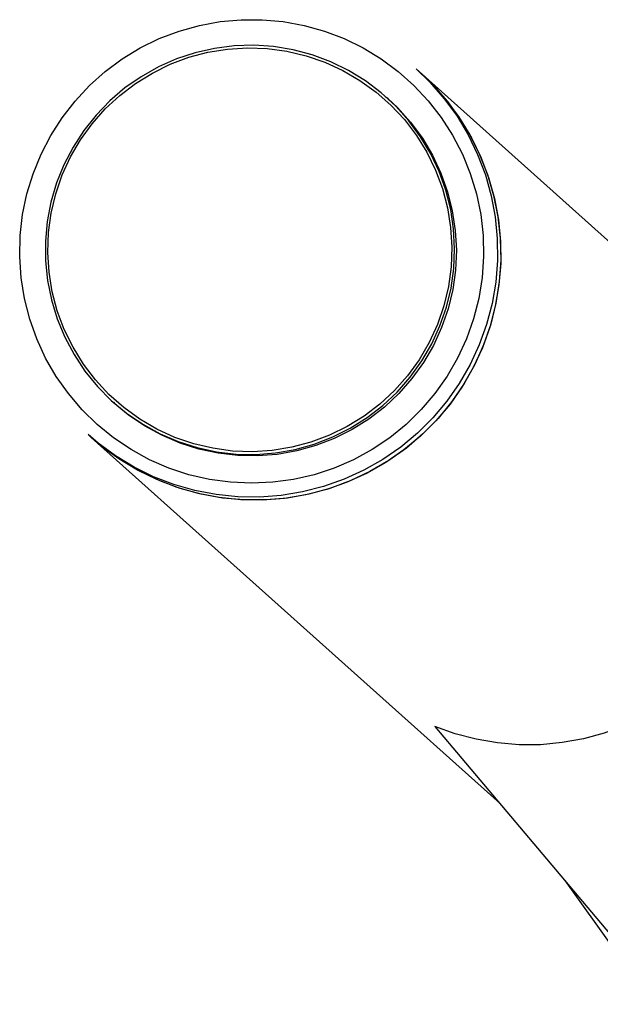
# Model space of a CAD drawing. Extents: x -3650 to 6311, y -645 to 2775.
# Tile 303 of 656: x -1570 to -1510, y 574 to 676. Entities that reach past the tile are written whole.
import ezdxf

# ---------------------------------------------------------------- set-up
doc = ezdxf.new("R2010")
doc.units = 0
doc.header["$MEASUREMENT"] = 0
doc.layers.add('Layer 1', color=7, linetype='Continuous', lineweight=0)

msp = doc.modelspace()

# ---------------------------------------------------------------- linework, layer by layer
at = {"layer": 'Layer 1', "color": 18, "lineweight": 25, "true_color": 0x000000}
for points, knots in [([(-1524.36, 641.36), (-1524.36, 641.36), (-1523.44, 643.35), (-1523.44, 643.35), (-1523.44, 643.35), (-1522.71, 645.42), (-1522.71, 645.42), (-1522.71, 645.42), (-1522.16, 647.54), (-1522.16, 647.54), (-1522.16, 647.54), (-1521.81, 649.71), (-1521.81, 649.71), (-1521.81, 649.71), (-1521.66, 651.9), (-1521.66, 651.9), (-1521.66, 651.9), (-1521.71, 654.09), (-1521.71, 654.09), (-1521.71, 654.09), (-1521.96, 656.27), (-1521.96, 656.27), (-1521.96, 656.27), (-1522.41, 658.41), (-1522.41, 658.41), (-1522.41, 658.41), (-1523.05, 660.51), (-1523.05, 660.51), (-1523.05, 660.51), (-1523.87, 662.54), (-1523.87, 662.54), (-1523.87, 662.54), (-1524.88, 664.49), (-1524.88, 664.49), (-1524.88, 664.49), (-1526.06, 666.33), (-1526.06, 666.33), (-1526.06, 666.33), (-1527.41, 668.06), (-1527.41, 668.06), (-1527.41, 668.06), (-1528.9, 669.67), (-1528.9, 669.67), (-1528.9, 669.67), (-1530.54, 671.13), (-1530.54, 671.13), (-1530.54, 671.13), (-1532.3, 672.43), (-1532.3, 672.43), (-1532.3, 672.43), (-1534.17, 673.57), (-1534.17, 673.57), (-1534.17, 673.57), (-1536.14, 674.53), (-1536.14, 674.53), (-1536.14, 674.53), (-1538.19, 675.31), (-1538.19, 675.31), (-1538.19, 675.31), (-1540.3, 675.9), (-1540.3, 675.9), (-1540.3, 675.9), (-1542.46, 676.3), (-1542.46, 676.3), (-1542.46, 676.3), (-1544.64, 676.5), (-1544.64, 676.5), (-1544.64, 676.5), (-1546.83, 676.5), (-1546.83, 676.5), (-1546.83, 676.5), (-1549.02, 676.3), (-1549.02, 676.3), (-1549.02, 676.3), (-1551.17, 675.9), (-1551.17, 675.9), (-1551.17, 675.9), (-1553.28, 675.31), (-1553.28, 675.31), (-1553.28, 675.31), (-1555.33, 674.53), (-1555.33, 674.53), (-1555.33, 674.53), (-1557.3, 673.56), (-1557.3, 673.56), (-1557.3, 673.56), (-1559.18, 672.42), (-1559.18, 672.42), (-1559.18, 672.42), (-1560.94, 671.11), (-1560.94, 671.11), (-1560.94, 671.11), (-1562.58, 669.65), (-1562.58, 669.65), (-1562.58, 669.65), (-1564.07, 668.05), (-1564.07, 668.05), (-1564.07, 668.05), (-1565.42, 666.32), (-1565.42, 666.32), (-1565.42, 666.32), (-1566.6, 664.47), (-1566.6, 664.47), (-1566.6, 664.47), (-1567.61, 662.52), (-1567.61, 662.52), (-1567.61, 662.52), (-1568.44, 660.49), (-1568.44, 660.49), (-1568.44, 660.49), (-1569.08, 658.4), (-1569.08, 658.4), (-1569.08, 658.4), (-1569.52, 656.25), (-1569.52, 656.25), (-1569.52, 656.25), (-1569.77, 654.07), (-1569.77, 654.07), (-1569.77, 654.07), (-1569.82, 651.88), (-1569.82, 651.88), (-1569.82, 651.88), (-1569.67, 649.69), (-1569.67, 649.69), (-1569.67, 649.69), (-1569.33, 647.53), (-1569.33, 647.53), (-1569.33, 647.53), (-1568.78, 645.4), (-1568.78, 645.4), (-1568.78, 645.4), (-1568.05, 643.34), (-1568.05, 643.34), (-1568.05, 643.34), (-1567.13, 641.35), (-1567.13, 641.35), (-1567.13, 641.35), (-1566.04, 639.45), (-1566.04, 639.45), (-1566.04, 639.45), (-1564.77, 637.66), (-1564.77, 637.66), (-1564.77, 637.66), (-1563.35, 635.99), (-1563.35, 635.99), (-1563.35, 635.99), (-1561.78, 634.46), (-1561.78, 634.46), (-1561.78, 634.46), (-1560.08, 633.07), (-1560.08, 633.07), (-1560.08, 633.07), (-1558.26, 631.85), (-1558.26, 631.85), (-1558.26, 631.85), (-1556.34, 630.8), (-1556.34, 630.8), (-1556.34, 630.8), (-1554.33, 629.92), (-1554.33, 629.92), (-1554.33, 629.92), (-1552.25, 629.24), (-1552.25, 629.24), (-1552.25, 629.24), (-1550.11, 628.74), (-1550.11, 628.74), (-1550.11, 628.74), (-1547.94, 628.45), (-1547.94, 628.45), (-1547.94, 628.45), (-1545.75, 628.35), (-1545.75, 628.35), (-1545.75, 628.35), (-1543.56, 628.45), (-1543.56, 628.45), (-1543.56, 628.45), (-1541.39, 628.75), (-1541.39, 628.75), (-1541.39, 628.75), (-1539.25, 629.24), (-1539.25, 629.24), (-1539.25, 629.24), (-1537.17, 629.93), (-1537.17, 629.93), (-1537.17, 629.93), (-1535.16, 630.8), (-1535.16, 630.8), (-1535.16, 630.8), (-1533.23, 631.86), (-1533.23, 631.86), (-1533.23, 631.86), (-1531.41, 633.08), (-1531.41, 633.08), (-1531.41, 633.08), (-1529.71, 634.47), (-1529.71, 634.47), (-1529.71, 634.47), (-1528.14, 636), (-1528.14, 636), (-1528.14, 636), (-1526.72, 637.67), (-1526.72, 637.67), (-1526.72, 637.67), (-1525.46, 639.46), (-1525.46, 639.46), (-1525.46, 639.46), (-1524.36, 641.36), (-1524.36, 641.36)], [0, 0, 0, 0, 1, 1, 1, 2, 2, 2, 3, 3, 3, 4, 4, 4, 5, 5, 5, 6, 6, 6, 7, 7, 7, 8, 8, 8, 9, 9, 9, 10, 10, 10, 11, 11, 11, 12, 12, 12, 13, 13, 13, 14, 14, 14, 15, 15, 15, 16, 16, 16, 17, 17, 17, 18, 18, 18, 19, 19, 19, 20, 20, 20, 21, 21, 21, 22, 22, 22, 23, 23, 23, 24, 24, 24, 25, 25, 25, 26, 26, 26, 27, 27, 27, 28, 28, 28, 29, 29, 29, 30, 30, 30, 31, 31, 31, 32, 32, 32, 33, 33, 33, 34, 34, 34, 35, 35, 35, 36, 36, 36, 37, 37, 37, 38, 38, 38, 39, 39, 39, 40, 40, 40, 41, 41, 41, 42, 42, 42, 43, 43, 43, 44, 44, 44, 45, 45, 45, 46, 46, 46, 47, 47, 47, 48, 48, 48, 49, 49, 49, 50, 50, 50, 51, 51, 51, 52, 52, 52, 53, 53, 53, 54, 54, 54, 55, 55, 55, 56, 56, 56, 57, 57, 57, 58, 58, 58, 59, 59, 59, 60, 60, 60, 61, 61, 61, 62, 62, 62, 63, 63, 63, 64, 64, 64, 65, 65, 65, 66, 66, 66, 67, 67, 67, 68, 68, 68, 69, 69, 69, 69]), ([(-1527.05, 642.82), (-1527.05, 642.82), (-1528.08, 641.05), (-1528.08, 641.05), (-1528.08, 641.05), (-1529.28, 639.38), (-1529.28, 639.38), (-1529.28, 639.38), (-1530.64, 637.83), (-1530.64, 637.83), (-1530.64, 637.83), (-1532.13, 636.43), (-1532.13, 636.43), (-1532.13, 636.43), (-1533.76, 635.17), (-1533.76, 635.17), (-1533.76, 635.17), (-1535.5, 634.08), (-1535.5, 634.08), (-1535.5, 634.08), (-1537.33, 633.16), (-1537.33, 633.16), (-1537.33, 633.16), (-1539.25, 632.42), (-1539.25, 632.42), (-1539.25, 632.42), (-1541.23, 631.87), (-1541.23, 631.87), (-1541.23, 631.87), (-1543.25, 631.51), (-1543.25, 631.51), (-1543.25, 631.51), (-1545.3, 631.35), (-1545.3, 631.35), (-1545.3, 631.35), (-1547.35, 631.39), (-1547.35, 631.39), (-1547.35, 631.39), (-1549.39, 631.62), (-1549.39, 631.62), (-1549.39, 631.62), (-1551.4, 632.05), (-1551.4, 632.05), (-1551.4, 632.05), (-1553.36, 632.68), (-1553.36, 632.68), (-1553.36, 632.68), (-1555.24, 633.49), (-1555.24, 633.49), (-1555.24, 633.49), (-1557.04, 634.48), (-1557.04, 634.48), (-1557.04, 634.48), (-1558.74, 635.63), (-1558.74, 635.63), (-1558.74, 635.63), (-1560.32, 636.95), (-1560.32, 636.95), (-1560.32, 636.95), (-1561.76, 638.41), (-1561.76, 638.41), (-1561.76, 638.41), (-1563.05, 640), (-1563.05, 640), (-1563.05, 640), (-1564.18, 641.72), (-1564.18, 641.72), (-1564.18, 641.72), (-1565.15, 643.53), (-1565.15, 643.53), (-1565.15, 643.53), (-1565.93, 645.43), (-1565.93, 645.43), (-1565.93, 645.43), (-1566.53, 647.39), (-1566.53, 647.39), (-1566.53, 647.39), (-1566.93, 649.4), (-1566.93, 649.4), (-1566.93, 649.4), (-1567.14, 651.45), (-1567.14, 651.45), (-1567.14, 651.45), (-1567.15, 653.5), (-1567.15, 653.5), (-1567.15, 653.5), (-1566.96, 655.55), (-1566.96, 655.55), (-1566.96, 655.55), (-1566.58, 657.56), (-1566.58, 657.56), (-1566.58, 657.56), (-1566, 659.54), (-1566, 659.54), (-1566, 659.54), (-1565.24, 661.44), (-1565.24, 661.44), (-1565.24, 661.44), (-1564.29, 663.27), (-1564.29, 663.27), (-1564.29, 663.27), (-1563.18, 664.99), (-1563.18, 664.99), (-1563.18, 664.99), (-1561.9, 666.6), (-1561.9, 666.6), (-1561.9, 666.6), (-1560.47, 668.08), (-1560.47, 668.08), (-1560.47, 668.08), (-1558.91, 669.41), (-1558.91, 669.41), (-1558.91, 669.41), (-1557.22, 670.58), (-1557.22, 670.58), (-1557.22, 670.58), (-1555.43, 671.59), (-1555.43, 671.59), (-1555.43, 671.59), (-1553.56, 672.42), (-1553.56, 672.42), (-1553.56, 672.42), (-1551.61, 673.07), (-1551.61, 673.07), (-1551.61, 673.07), (-1549.6, 673.52), (-1549.6, 673.52), (-1549.6, 673.52), (-1547.57, 673.78), (-1547.57, 673.78), (-1547.57, 673.78), (-1545.51, 673.84), (-1545.51, 673.84), (-1545.51, 673.84), (-1543.46, 673.71), (-1543.46, 673.71), (-1543.46, 673.71), (-1541.44, 673.37), (-1541.44, 673.37), (-1541.44, 673.37), (-1539.45, 672.84), (-1539.45, 672.84), (-1539.45, 672.84), (-1537.53, 672.13), (-1537.53, 672.13), (-1537.53, 672.13), (-1535.68, 671.23), (-1535.68, 671.23), (-1535.68, 671.23), (-1533.93, 670.15), (-1533.93, 670.15), (-1533.93, 670.15), (-1532.3, 668.91), (-1532.3, 668.91), (-1532.3, 668.91), (-1530.79, 667.52), (-1530.79, 667.52), (-1530.79, 667.52), (-1529.42, 666), (-1529.42, 666), (-1529.42, 666), (-1528.2, 664.34), (-1528.2, 664.34), (-1528.2, 664.34), (-1527.15, 662.58), (-1527.15, 662.58), (-1527.15, 662.58), (-1526.28, 660.72), (-1526.28, 660.72), (-1526.28, 660.72), (-1525.59, 658.78), (-1525.59, 658.78), (-1525.59, 658.78), (-1525.08, 656.79), (-1525.08, 656.79), (-1525.08, 656.79), (-1524.78, 654.76), (-1524.78, 654.76), (-1524.78, 654.76), (-1524.67, 652.71), (-1524.67, 652.71), (-1524.67, 652.71), (-1524.76, 650.66), (-1524.76, 650.66), (-1524.76, 650.66), (-1525.04, 648.63), (-1525.04, 648.63), (-1525.04, 648.63), (-1525.52, 646.63), (-1525.52, 646.63), (-1525.52, 646.63), (-1526.2, 644.69), (-1526.2, 644.69), (-1526.2, 644.69), (-1527.05, 642.82), (-1527.05, 642.82)], [0, 0, 0, 0, 1, 1, 1, 2, 2, 2, 3, 3, 3, 4, 4, 4, 5, 5, 5, 6, 6, 6, 7, 7, 7, 8, 8, 8, 9, 9, 9, 10, 10, 10, 11, 11, 11, 12, 12, 12, 13, 13, 13, 14, 14, 14, 15, 15, 15, 16, 16, 16, 17, 17, 17, 18, 18, 18, 19, 19, 19, 20, 20, 20, 21, 21, 21, 22, 22, 22, 23, 23, 23, 24, 24, 24, 25, 25, 25, 26, 26, 26, 27, 27, 27, 28, 28, 28, 29, 29, 29, 30, 30, 30, 31, 31, 31, 32, 32, 32, 33, 33, 33, 34, 34, 34, 35, 35, 35, 36, 36, 36, 37, 37, 37, 38, 38, 38, 39, 39, 39, 40, 40, 40, 41, 41, 41, 42, 42, 42, 43, 43, 43, 44, 44, 44, 45, 45, 45, 46, 46, 46, 47, 47, 47, 48, 48, 48, 49, 49, 49, 50, 50, 50, 51, 51, 51, 52, 52, 52, 53, 53, 53, 54, 54, 54, 55, 55, 55, 56, 56, 56, 57, 57, 57, 58, 58, 58, 59, 59, 59, 60, 60, 60, 61, 61, 61, 62, 62, 62, 63, 63, 63, 64, 64, 64, 65, 65, 65, 65]), ([(-1527.31, 642.96), (-1527.31, 642.96), (-1526.45, 644.83), (-1526.45, 644.83), (-1526.45, 644.83), (-1525.79, 646.78), (-1525.79, 646.78), (-1525.79, 646.78), (-1525.31, 648.78), (-1525.31, 648.78), (-1525.31, 648.78), (-1525.03, 650.82), (-1525.03, 650.82), (-1525.03, 650.82), (-1524.96, 652.88), (-1524.96, 652.88), (-1524.96, 652.88), (-1525.09, 654.93), (-1525.09, 654.93), (-1525.09, 654.93), (-1525.41, 656.96), (-1525.41, 656.96), (-1525.41, 656.96), (-1525.94, 658.95), (-1525.94, 658.95), (-1525.94, 658.95), (-1526.66, 660.88), (-1526.66, 660.88), (-1526.66, 660.88), (-1527.56, 662.73), (-1527.56, 662.73), (-1527.56, 662.73), (-1528.64, 664.48), (-1528.64, 664.48), (-1528.64, 664.48), (-1529.89, 666.12), (-1529.89, 666.12), (-1529.89, 666.12), (-1531.29, 667.62), (-1531.29, 667.62), (-1531.29, 667.62), (-1532.83, 668.98), (-1532.83, 668.98), (-1532.83, 668.98), (-1534.5, 670.19), (-1534.5, 670.19), (-1534.5, 670.19), (-1536.28, 671.22), (-1536.28, 671.22), (-1536.28, 671.22), (-1538.15, 672.08), (-1538.15, 672.08), (-1538.15, 672.08), (-1540.09, 672.75), (-1540.09, 672.75), (-1540.09, 672.75), (-1542.09, 673.22), (-1542.09, 673.22), (-1542.09, 673.22), (-1544.13, 673.49), (-1544.13, 673.49), (-1544.13, 673.49), (-1546.19, 673.57), (-1546.19, 673.57), (-1546.19, 673.57), (-1548.24, 673.44), (-1548.24, 673.44), (-1548.24, 673.44), (-1550.28, 673.11), (-1550.28, 673.11), (-1550.28, 673.11), (-1552.27, 672.59), (-1552.27, 672.59), (-1552.27, 672.59), (-1554.19, 671.87), (-1554.19, 671.87), (-1554.19, 671.87), (-1556.04, 670.96), (-1556.04, 670.96), (-1556.04, 670.96), (-1557.79, 669.88), (-1557.79, 669.88), (-1557.79, 669.88), (-1559.43, 668.63), (-1559.43, 668.63), (-1559.43, 668.63), (-1560.94, 667.23), (-1560.94, 667.23), (-1560.94, 667.23), (-1562.3, 665.69), (-1562.3, 665.69), (-1562.3, 665.69), (-1563.51, 664.02), (-1563.51, 664.02), (-1563.51, 664.02), (-1564.54, 662.24), (-1564.54, 662.24), (-1564.54, 662.24), (-1565.4, 660.37), (-1565.4, 660.37), (-1565.4, 660.37), (-1566.07, 658.42), (-1566.07, 658.42), (-1566.07, 658.42), (-1566.54, 656.42), (-1566.54, 656.42), (-1566.54, 656.42), (-1566.82, 654.38), (-1566.82, 654.38), (-1566.82, 654.38), (-1566.89, 652.32), (-1566.89, 652.32), (-1566.89, 652.32), (-1566.77, 650.27), (-1566.77, 650.27), (-1566.77, 650.27), (-1566.44, 648.24), (-1566.44, 648.24), (-1566.44, 648.24), (-1565.92, 646.25), (-1565.92, 646.25), (-1565.92, 646.25), (-1565.2, 644.32), (-1565.2, 644.32), (-1565.2, 644.32), (-1564.29, 642.47), (-1564.29, 642.47), (-1564.29, 642.47), (-1563.21, 640.72), (-1563.21, 640.72), (-1563.21, 640.72), (-1561.97, 639.08), (-1561.97, 639.08), (-1561.97, 639.08), (-1560.57, 637.58), (-1560.57, 637.58), (-1560.57, 637.58), (-1559.03, 636.22), (-1559.03, 636.22), (-1559.03, 636.22), (-1557.36, 635.01), (-1557.36, 635.01), (-1557.36, 635.01), (-1555.58, 633.98), (-1555.58, 633.98), (-1555.58, 633.98), (-1553.71, 633.12), (-1553.71, 633.12), (-1553.71, 633.12), (-1551.76, 632.45), (-1551.76, 632.45), (-1551.76, 632.45), (-1549.76, 631.98), (-1549.76, 631.98), (-1549.76, 631.98), (-1547.72, 631.7), (-1547.72, 631.7), (-1547.72, 631.7), (-1545.66, 631.63), (-1545.66, 631.63), (-1545.66, 631.63), (-1543.61, 631.76), (-1543.61, 631.76), (-1543.61, 631.76), (-1541.58, 632.09), (-1541.58, 632.09), (-1541.58, 632.09), (-1539.59, 632.61), (-1539.59, 632.61), (-1539.59, 632.61), (-1537.66, 633.33), (-1537.66, 633.33), (-1537.66, 633.33), (-1535.81, 634.24), (-1535.81, 634.24), (-1535.81, 634.24), (-1534.06, 635.32), (-1534.06, 635.32), (-1534.06, 635.32), (-1532.42, 636.57), (-1532.42, 636.57), (-1532.42, 636.57), (-1530.91, 637.97), (-1530.91, 637.97), (-1530.91, 637.97), (-1529.55, 639.51), (-1529.55, 639.51), (-1529.55, 639.51), (-1528.35, 641.18), (-1528.35, 641.18), (-1528.35, 641.18), (-1527.31, 642.96), (-1527.31, 642.96)], [0, 0, 0, 0, 1, 1, 1, 2, 2, 2, 3, 3, 3, 4, 4, 4, 5, 5, 5, 6, 6, 6, 7, 7, 7, 8, 8, 8, 9, 9, 9, 10, 10, 10, 11, 11, 11, 12, 12, 12, 13, 13, 13, 14, 14, 14, 15, 15, 15, 16, 16, 16, 17, 17, 17, 18, 18, 18, 19, 19, 19, 20, 20, 20, 21, 21, 21, 22, 22, 22, 23, 23, 23, 24, 24, 24, 25, 25, 25, 26, 26, 26, 27, 27, 27, 28, 28, 28, 29, 29, 29, 30, 30, 30, 31, 31, 31, 32, 32, 32, 33, 33, 33, 34, 34, 34, 35, 35, 35, 36, 36, 36, 37, 37, 37, 38, 38, 38, 39, 39, 39, 40, 40, 40, 41, 41, 41, 42, 42, 42, 43, 43, 43, 44, 44, 44, 45, 45, 45, 46, 46, 46, 47, 47, 47, 48, 48, 48, 49, 49, 49, 50, 50, 50, 51, 51, 51, 52, 52, 52, 53, 53, 53, 54, 54, 54, 55, 55, 55, 56, 56, 56, 57, 57, 57, 58, 58, 58, 59, 59, 59, 60, 60, 60, 61, 61, 61, 62, 62, 62, 63, 63, 63, 64, 64, 64, 64]), ([(-1528.68, 671.41), (-1528.68, 671.41), (-1527.23, 670), (-1527.23, 670), (-1527.23, 670), (-1525.75, 668.29), (-1525.75, 668.29), (-1525.75, 668.29), (-1524.42, 666.47), (-1524.42, 666.47), (-1524.42, 666.47), (-1523.27, 664.53), (-1523.27, 664.53), (-1523.27, 664.53), (-1522.28, 662.5), (-1522.28, 662.5), (-1522.28, 662.5), (-1521.48, 660.39), (-1521.48, 660.39), (-1521.48, 660.39), (-1520.87, 658.22), (-1520.87, 658.22), (-1520.87, 658.22), (-1520.46, 656.01), (-1520.46, 656.01), (-1520.46, 656.01), (-1520.24, 653.76), (-1520.24, 653.76), (-1520.24, 653.76), (-1520.22, 651.5), (-1520.22, 651.5), (-1520.22, 651.5), (-1520.4, 649.25), (-1520.4, 649.25), (-1520.4, 649.25), (-1520.78, 647.03), (-1520.78, 647.03), (-1520.78, 647.03), (-1521.35, 644.85), (-1521.35, 644.85), (-1521.35, 644.85), (-1522.12, 642.72), (-1522.12, 642.72), (-1522.12, 642.72), (-1523.07, 640.68), (-1523.07, 640.68)], [0, 0, 0, 0, 1, 1, 1, 2, 2, 2, 3, 3, 3, 4, 4, 4, 5, 5, 5, 6, 6, 6, 7, 7, 7, 8, 8, 8, 9, 9, 9, 10, 10, 10, 11, 11, 11, 12, 12, 12, 13, 13, 13, 14, 14, 14, 15, 15, 15, 15]), ([(-1528.35, 671.11), (-1528.35, 671.11), (-1526.9, 669.7), (-1526.9, 669.7), (-1526.9, 669.7), (-1525.42, 668), (-1525.42, 668), (-1525.42, 668), (-1524.09, 666.17), (-1524.09, 666.17), (-1524.09, 666.17), (-1522.93, 664.24), (-1522.93, 664.24), (-1522.93, 664.24), (-1521.95, 662.21), (-1521.95, 662.21), (-1521.95, 662.21), (-1521.15, 660.1), (-1521.15, 660.1), (-1521.15, 660.1), (-1520.54, 657.93), (-1520.54, 657.93), (-1520.54, 657.93), (-1520.12, 655.71), (-1520.12, 655.71), (-1520.12, 655.71), (-1519.91, 653.46), (-1519.91, 653.46), (-1519.91, 653.46), (-1519.89, 651.21), (-1519.89, 651.21), (-1519.89, 651.21), (-1520.07, 648.96), (-1520.07, 648.96), (-1520.07, 648.96), (-1520.45, 646.73), (-1520.45, 646.73), (-1520.45, 646.73), (-1521.02, 644.55), (-1521.02, 644.55), (-1521.02, 644.55), (-1521.78, 642.43), (-1521.78, 642.43), (-1521.78, 642.43), (-1522.73, 640.38), (-1522.73, 640.38)], [0, 0, 0, 0, 1, 1, 1, 2, 2, 2, 3, 3, 3, 4, 4, 4, 5, 5, 5, 6, 6, 6, 7, 7, 7, 8, 8, 8, 9, 9, 9, 10, 10, 10, 11, 11, 11, 12, 12, 12, 13, 13, 13, 14, 14, 14, 15, 15, 15, 15]), ([(-1528.35, 671.11), (-1528.35, 671.11), (-1527.13, 669.94), (-1527.13, 669.94), (-1527.13, 669.94), (-1525.63, 668.26), (-1525.63, 668.26), (-1525.63, 668.26), (-1524.28, 666.45), (-1524.28, 666.45), (-1524.28, 666.45), (-1523.09, 664.53), (-1523.09, 664.53), (-1523.09, 664.53), (-1522.08, 662.51), (-1522.08, 662.51), (-1522.08, 662.51), (-1521.26, 660.41), (-1521.26, 660.41), (-1521.26, 660.41), (-1520.62, 658.25), (-1520.62, 658.25), (-1520.62, 658.25), (-1520.17, 656.04), (-1520.17, 656.04), (-1520.17, 656.04), (-1519.93, 653.8), (-1519.93, 653.8), (-1519.93, 653.8), (-1519.88, 651.54), (-1519.88, 651.54), (-1519.88, 651.54), (-1520.03, 649.29), (-1520.03, 649.29), (-1520.03, 649.29), (-1520.38, 647.06), (-1520.38, 647.06), (-1520.38, 647.06), (-1520.92, 644.87), (-1520.92, 644.87), (-1520.92, 644.87), (-1521.66, 642.74), (-1521.66, 642.74), (-1521.66, 642.74), (-1522.58, 640.68), (-1522.58, 640.68), (-1522.58, 640.68), (-1523.68, 638.71), (-1523.68, 638.71), (-1523.68, 638.71), (-1524.95, 636.84), (-1524.95, 636.84), (-1524.95, 636.84), (-1526.38, 635.09), (-1526.38, 635.09)], [0, 0, 0, 0, 1, 1, 1, 2, 2, 2, 3, 3, 3, 4, 4, 4, 5, 5, 5, 6, 6, 6, 7, 7, 7, 8, 8, 8, 9, 9, 9, 10, 10, 10, 11, 11, 11, 12, 12, 12, 13, 13, 13, 14, 14, 14, 15, 15, 15, 16, 16, 16, 17, 17, 17, 18, 18, 18, 18]), ([(-1531.56, 668.27), (-1531.56, 668.27), (-1530.61, 667.37), (-1530.61, 667.37), (-1530.61, 667.37), (-1529.24, 665.84), (-1529.24, 665.84), (-1529.24, 665.84), (-1528.02, 664.18), (-1528.02, 664.18), (-1528.02, 664.18), (-1526.97, 662.42), (-1526.97, 662.42), (-1526.97, 662.42), (-1526.1, 660.56), (-1526.1, 660.56), (-1526.1, 660.56), (-1525.41, 658.63), (-1525.41, 658.63), (-1525.41, 658.63), (-1524.91, 656.64), (-1524.91, 656.64), (-1524.91, 656.64), (-1524.6, 654.6), (-1524.6, 654.6), (-1524.6, 654.6), (-1524.49, 652.55), (-1524.49, 652.55), (-1524.49, 652.55), (-1524.58, 650.5), (-1524.58, 650.5), (-1524.58, 650.5), (-1524.87, 648.47), (-1524.87, 648.47), (-1524.87, 648.47), (-1525.35, 646.47), (-1525.35, 646.47), (-1525.35, 646.47), (-1526.02, 644.53), (-1526.02, 644.53), (-1526.02, 644.53), (-1526.88, 642.66), (-1526.88, 642.66)], [0, 0, 0, 0, 1, 1, 1, 2, 2, 2, 3, 3, 3, 4, 4, 4, 5, 5, 5, 6, 6, 6, 7, 7, 7, 8, 8, 8, 9, 9, 9, 10, 10, 10, 11, 11, 11, 12, 12, 12, 13, 13, 13, 14, 14, 14, 14]), ([(-1526.88, 642.66), (-1526.88, 642.66), (-1527.91, 640.89), (-1527.91, 640.89), (-1527.91, 640.89), (-1529.11, 639.22), (-1529.11, 639.22), (-1529.11, 639.22), (-1530.46, 637.67), (-1530.46, 637.67), (-1530.46, 637.67), (-1531.96, 636.27), (-1531.96, 636.27), (-1531.96, 636.27), (-1533.58, 635.01), (-1533.58, 635.01), (-1533.58, 635.01), (-1535.32, 633.92), (-1535.32, 633.92), (-1535.32, 633.92), (-1537.16, 633), (-1537.16, 633), (-1537.16, 633), (-1539.07, 632.26), (-1539.07, 632.26), (-1539.07, 632.26), (-1541.05, 631.71), (-1541.05, 631.71), (-1541.05, 631.71), (-1543.08, 631.35), (-1543.08, 631.35), (-1543.08, 631.35), (-1545.12, 631.19), (-1545.12, 631.19), (-1545.12, 631.19), (-1547.18, 631.23), (-1547.18, 631.23), (-1547.18, 631.23), (-1549.22, 631.46), (-1549.22, 631.46), (-1549.22, 631.46), (-1551.22, 631.9), (-1551.22, 631.9), (-1551.22, 631.9), (-1553.18, 632.52), (-1553.18, 632.52), (-1553.18, 632.52), (-1555.07, 633.33), (-1555.07, 633.33), (-1555.07, 633.33), (-1556.87, 634.32), (-1556.87, 634.32), (-1556.87, 634.32), (-1558.56, 635.47), (-1558.56, 635.47), (-1558.56, 635.47), (-1559.93, 636.6), (-1559.93, 636.6)], [0, 0, 0, 0, 1, 1, 1, 2, 2, 2, 3, 3, 3, 4, 4, 4, 5, 5, 5, 6, 6, 6, 7, 7, 7, 8, 8, 8, 9, 9, 9, 10, 10, 10, 11, 11, 11, 12, 12, 12, 13, 13, 13, 14, 14, 14, 15, 15, 15, 16, 16, 16, 17, 17, 17, 18, 18, 18, 19, 19, 19, 19]), ([(-1523.07, 640.68), (-1523.07, 640.68), (-1524.19, 638.72), (-1524.19, 638.72), (-1524.19, 638.72), (-1525.49, 636.87), (-1525.49, 636.87), (-1525.49, 636.87), (-1526.94, 635.14), (-1526.94, 635.14), (-1526.94, 635.14), (-1528.54, 633.55), (-1528.54, 633.55), (-1528.54, 633.55), (-1530.27, 632.11), (-1530.27, 632.11), (-1530.27, 632.11), (-1532.13, 630.82), (-1532.13, 630.82), (-1532.13, 630.82), (-1534.09, 629.7), (-1534.09, 629.7), (-1534.09, 629.7), (-1536.14, 628.77), (-1536.14, 628.77), (-1536.14, 628.77), (-1538.27, 628.01), (-1538.27, 628.01), (-1538.27, 628.01), (-1540.45, 627.45), (-1540.45, 627.45), (-1540.45, 627.45), (-1542.68, 627.08), (-1542.68, 627.08), (-1542.68, 627.08), (-1544.93, 626.91), (-1544.93, 626.91), (-1544.93, 626.91), (-1547.18, 626.94), (-1547.18, 626.94), (-1547.18, 626.94), (-1549.43, 627.17), (-1549.43, 627.17), (-1549.43, 627.17), (-1551.64, 627.59), (-1551.64, 627.59), (-1551.64, 627.59), (-1553.81, 628.21), (-1553.81, 628.21), (-1553.81, 628.21), (-1555.92, 629.02), (-1555.92, 629.02), (-1555.92, 629.02), (-1557.94, 630.02), (-1557.94, 630.02), (-1557.94, 630.02), (-1559.87, 631.19), (-1559.87, 631.19), (-1559.87, 631.19), (-1561.69, 632.52), (-1561.69, 632.52), (-1561.69, 632.52), (-1562.73, 633.4), (-1562.73, 633.4)], [0, 0, 0, 0, 1, 1, 1, 2, 2, 2, 3, 3, 3, 4, 4, 4, 5, 5, 5, 6, 6, 6, 7, 7, 7, 8, 8, 8, 9, 9, 9, 10, 10, 10, 11, 11, 11, 12, 12, 12, 13, 13, 13, 14, 14, 14, 15, 15, 15, 16, 16, 16, 17, 17, 17, 18, 18, 18, 19, 19, 19, 20, 20, 20, 21, 21, 21, 21]), ([(-1522.73, 640.38), (-1522.73, 640.38), (-1523.86, 638.42), (-1523.86, 638.42), (-1523.86, 638.42), (-1525.15, 636.57), (-1525.15, 636.57), (-1525.15, 636.57), (-1526.61, 634.85), (-1526.61, 634.85), (-1526.61, 634.85), (-1528.21, 633.25), (-1528.21, 633.25), (-1528.21, 633.25), (-1529.94, 631.81), (-1529.94, 631.81), (-1529.94, 631.81), (-1531.8, 630.52), (-1531.8, 630.52), (-1531.8, 630.52), (-1533.76, 629.41), (-1533.76, 629.41), (-1533.76, 629.41), (-1535.81, 628.47), (-1535.81, 628.47), (-1535.81, 628.47), (-1537.93, 627.71), (-1537.93, 627.71), (-1537.93, 627.71), (-1540.12, 627.15), (-1540.12, 627.15), (-1540.12, 627.15), (-1542.35, 626.78), (-1542.35, 626.78), (-1542.35, 626.78), (-1544.6, 626.61), (-1544.6, 626.61), (-1544.6, 626.61), (-1546.85, 626.64), (-1546.85, 626.64), (-1546.85, 626.64), (-1549.1, 626.87), (-1549.1, 626.87), (-1549.1, 626.87), (-1551.31, 627.3), (-1551.31, 627.3), (-1551.31, 627.3), (-1553.48, 627.92), (-1553.48, 627.92), (-1553.48, 627.92), (-1555.59, 628.73), (-1555.59, 628.73), (-1555.59, 628.73), (-1557.61, 629.72), (-1557.61, 629.72), (-1557.61, 629.72), (-1559.54, 630.89), (-1559.54, 630.89), (-1559.54, 630.89), (-1561.36, 632.22), (-1561.36, 632.22), (-1561.36, 632.22), (-1562.4, 633.1), (-1562.4, 633.1)], [0, 0, 0, 0, 1, 1, 1, 2, 2, 2, 3, 3, 3, 4, 4, 4, 5, 5, 5, 6, 6, 6, 7, 7, 7, 8, 8, 8, 9, 9, 9, 10, 10, 10, 11, 11, 11, 12, 12, 12, 13, 13, 13, 14, 14, 14, 15, 15, 15, 16, 16, 16, 17, 17, 17, 18, 18, 18, 19, 19, 19, 20, 20, 20, 21, 21, 21, 21]), ([(-1494.61, 638.93), (-1494.61, 638.93), (-1493.62, 636.91), (-1493.62, 636.91), (-1493.62, 636.91), (-1492.81, 634.82), (-1492.81, 634.82), (-1492.81, 634.82), (-1492.19, 632.67), (-1492.19, 632.67), (-1492.19, 632.67), (-1491.76, 630.46), (-1491.76, 630.46), (-1491.76, 630.46), (-1491.52, 628.23), (-1491.52, 628.23), (-1491.52, 628.23), (-1491.49, 625.99), (-1491.49, 625.99), (-1491.49, 625.99), (-1491.64, 623.75), (-1491.64, 623.75), (-1491.64, 623.75), (-1492, 621.54), (-1492, 621.54), (-1492, 621.54), (-1492.55, 619.36), (-1492.55, 619.36), (-1492.55, 619.36), (-1493.28, 617.25), (-1493.28, 617.25), (-1493.28, 617.25), (-1494.2, 615.2), (-1494.2, 615.2), (-1494.2, 615.2), (-1495.3, 613.24), (-1495.3, 613.24), (-1495.3, 613.24), (-1496.56, 611.39), (-1496.56, 611.39), (-1496.56, 611.39), (-1497.98, 609.66), (-1497.98, 609.66), (-1497.98, 609.66), (-1499.55, 608.05), (-1499.55, 608.05), (-1499.55, 608.05), (-1501.25, 606.59), (-1501.25, 606.59), (-1501.25, 606.59), (-1503.08, 605.29), (-1503.08, 605.29), (-1503.08, 605.29), (-1505.01, 604.15), (-1505.01, 604.15), (-1505.01, 604.15), (-1507.03, 603.19), (-1507.03, 603.19), (-1507.03, 603.19), (-1509.14, 602.41), (-1509.14, 602.41), (-1509.14, 602.41), (-1511.3, 601.81), (-1511.3, 601.81), (-1511.3, 601.81), (-1513.51, 601.41), (-1513.51, 601.41), (-1513.51, 601.41), (-1515.74, 601.2), (-1515.74, 601.2), (-1515.74, 601.2), (-1517.98, 601.19), (-1517.98, 601.19), (-1517.98, 601.19), (-1520.22, 601.38), (-1520.22, 601.38), (-1520.22, 601.38), (-1522.43, 601.76), (-1522.43, 601.76), (-1522.43, 601.76), (-1524.6, 602.33), (-1524.6, 602.33), (-1524.6, 602.33), (-1526.71, 603.09), (-1526.71, 603.09)], [0, 0, 0, 0, 1, 1, 1, 2, 2, 2, 3, 3, 3, 4, 4, 4, 5, 5, 5, 6, 6, 6, 7, 7, 7, 8, 8, 8, 9, 9, 9, 10, 10, 10, 11, 11, 11, 12, 12, 12, 13, 13, 13, 14, 14, 14, 15, 15, 15, 16, 16, 16, 17, 17, 17, 18, 18, 18, 19, 19, 19, 20, 20, 20, 21, 21, 21, 22, 22, 22, 23, 23, 23, 24, 24, 24, 25, 25, 25, 26, 26, 26, 27, 27, 27, 28, 28, 28, 28]), ([(-1526.38, 635.09), (-1526.38, 635.09), (-1527.96, 633.48), (-1527.96, 633.48), (-1527.96, 633.48), (-1529.68, 632.01), (-1529.68, 632.01), (-1529.68, 632.01), (-1531.51, 630.7), (-1531.51, 630.7), (-1531.51, 630.7), (-1533.46, 629.56), (-1533.46, 629.56), (-1533.46, 629.56), (-1535.5, 628.6), (-1535.5, 628.6), (-1535.5, 628.6), (-1537.62, 627.81), (-1537.62, 627.81), (-1537.62, 627.81), (-1539.79, 627.22), (-1539.79, 627.22), (-1539.79, 627.22), (-1542.01, 626.82), (-1542.01, 626.82), (-1542.01, 626.82), (-1544.26, 626.62), (-1544.26, 626.62), (-1544.26, 626.62), (-1546.52, 626.63), (-1546.52, 626.63), (-1546.52, 626.63), (-1548.77, 626.82), (-1548.77, 626.82), (-1548.77, 626.82), (-1550.99, 627.22), (-1550.99, 627.22), (-1550.99, 627.22), (-1553.16, 627.81), (-1553.16, 627.81), (-1553.16, 627.81), (-1555.28, 628.6), (-1555.28, 628.6), (-1555.28, 628.6), (-1557.32, 629.56), (-1557.32, 629.56), (-1557.32, 629.56), (-1559.26, 630.7), (-1559.26, 630.7), (-1559.26, 630.7), (-1561.1, 632.01), (-1561.1, 632.01), (-1561.1, 632.01), (-1562.4, 633.1), (-1562.4, 633.1)], [0, 0, 0, 0, 1, 1, 1, 2, 2, 2, 3, 3, 3, 4, 4, 4, 5, 5, 5, 6, 6, 6, 7, 7, 7, 8, 8, 8, 9, 9, 9, 10, 10, 10, 11, 11, 11, 12, 12, 12, 13, 13, 13, 14, 14, 14, 15, 15, 15, 16, 16, 16, 17, 17, 17, 18, 18, 18, 18])]:
    msp.add_open_spline(points, degree=3, knots=knots, dxfattribs=at)
for points in [[(-1528.35, 671.11), (-1528.35, 671.11), (-1528.68, 671.41), (-1528.68, 671.41)], [(-1485.92, 633.1), (-1485.92, 633.1), (-1528.35, 671.11), (-1528.35, 671.11)], [(-1531.56, 668.27), (-1531.56, 668.27), (-1531.74, 668.43), (-1531.74, 668.43)], [(-1560.1, 636.76), (-1560.1, 636.76), (-1559.93, 636.6), (-1559.93, 636.6)], [(-1562.73, 633.4), (-1562.73, 633.4), (-1562.4, 633.1), (-1562.4, 633.1)], [(-1562.4, 633.1), (-1562.4, 633.1), (-1519.96, 595.09), (-1519.96, 595.09)], [(-1526.71, 603.09), (-1526.71, 603.09), (-1347.89, 391.02), (-1347.89, 391.02)], [(-1513.22, 587.1), (-1513.22, 587.1), (-1471.92, 529.29), (-1471.92, 529.29)]]:
    msp.add_open_spline(points, degree=3, dxfattribs=at)

doc.saveas('drawing.dxf')
